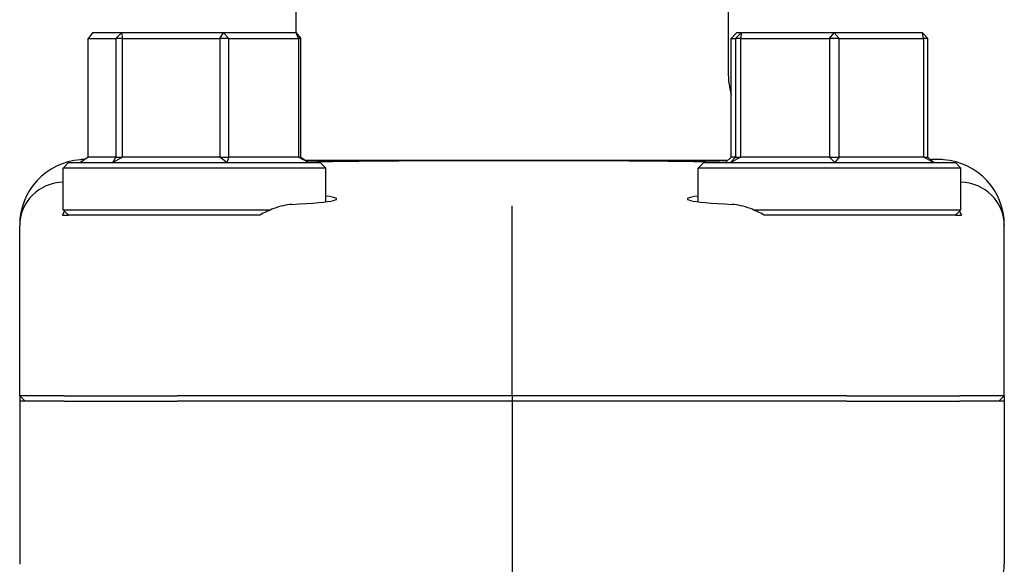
# Model space of a CAD drawing. Header units: inches. Extents: x 36 to 1719, y -84 to 1122.
# Tile 409 of 550: x 1419.69 to 1422.51, y 380.33 to 381.89. Entities that reach past the tile are written whole.
import ezdxf

# ---------------------------------------------------------------- set-up
doc = ezdxf.new("R2010")
doc.units = ezdxf.units.IN
doc.header["$LTSCALE"] = 48
doc.header["$MEASUREMENT"] = 0
doc.layers.add('Visible (ANSI)', color=7, linetype='Continuous', lineweight=30)

msp = doc.modelspace()

# ---------------------------------------------------------------- linework, layer by layer
at = {"layer": 'Visible (ANSI)'}
for p, q in [((1420.48162, 382.16438), (1420.48162, 381.84818)), ((1421.71662, 382.16438), (1421.71662, 381.73716)), ((1419.90125, 381.84818), (1419.88807, 381.83255)), ((1419.88807, 381.4938), (1419.88807, 381.83255)), ((1419.88807, 381.83255), (1419.9673, 381.83255)), ((1419.98414, 381.84818), (1419.90125, 381.84818)), ((1419.9673, 381.83255), (1419.98414, 381.84818)), ((1419.98679, 381.83255), (1419.9673, 381.83255)), ((1419.9673, 381.83255), (1419.9673, 381.4938)), ((1419.98414, 381.84818), (1419.98679, 381.83255)), ((1420.27483, 381.84818), (1419.98414, 381.84818)), ((1419.98679, 381.4938), (1419.98679, 381.83255)), ((1419.98679, 381.83255), (1420.26466, 381.83255)), ((1420.26466, 381.83255), (1420.27483, 381.84818)), ((1420.29066, 381.83255), (1420.26466, 381.83255)), ((1420.26466, 381.83255), (1420.26466, 381.4938)), ((1420.27483, 381.84818), (1420.29066, 381.83255)), ((1420.48263, 381.84818), (1420.27483, 381.84818)), ((1420.29066, 381.4938), (1420.29066, 381.83255)), ((1420.29066, 381.83255), (1420.4893, 381.83255)), ((1420.4893, 381.83255), (1420.48263, 381.84818)), ((1420.48263, 381.84818), (1420.49582, 381.83255)), ((1420.49582, 381.83255), (1420.4893, 381.83255)), ((1420.4893, 381.83255), (1420.4893, 381.4938)), ((1420.49582, 381.4938), (1420.49582, 381.83255)), ((1421.74062, 381.84818), (1421.7253, 381.83255)), ((1421.7253, 381.4938), (1421.7253, 381.83255)), ((1421.7253, 381.83255), (1421.73782, 381.83255)), ((1421.73782, 381.83255), (1421.75372, 381.84818)), ((1421.75237, 381.83255), (1421.73782, 381.83255)), ((1421.73782, 381.83255), (1421.73782, 381.4938)), ((1421.75372, 381.84818), (1421.74062, 381.84818)), ((1421.75372, 381.84818), (1421.75237, 381.83255)), ((1421.75237, 381.4938), (1421.75237, 381.83255)), ((1421.75237, 381.83255), (1422.00633, 381.83255)), ((1422.0194, 381.84818), (1421.75372, 381.84818)), ((1422.00633, 381.83255), (1422.0194, 381.84818)), ((1422.03337, 381.83255), (1422.00633, 381.83255)), ((1422.00633, 381.83255), (1422.00633, 381.4938)), ((1422.0194, 381.84818), (1422.03337, 381.83255)), ((1422.27198, 381.84818), (1422.0194, 381.84818)), ((1422.03337, 381.4938), (1422.03337, 381.83255)), ((1422.03337, 381.83255), (1422.2748, 381.83255)), ((1422.2748, 381.83255), (1422.27198, 381.84818)), ((1422.27198, 381.84818), (1422.2873, 381.83255)), ((1422.2873, 381.83255), (1422.2748, 381.83255)), ((1422.2748, 381.83255), (1422.2748, 381.4938)), ((1422.2873, 381.4938), (1422.2873, 381.83255)), ((1419.88807, 381.4938), (1419.86623, 381.47818)), ((1419.9673, 381.4938), (1419.88807, 381.4938)), ((1419.9591, 381.47818), (1419.9673, 381.4938)), ((1419.98679, 381.4938), (1419.9591, 381.47818)), ((1419.9673, 381.4938), (1419.98679, 381.4938)), ((1420.26466, 381.4938), (1419.98679, 381.4938)), ((1420.26466, 381.4938), (1420.29066, 381.4938)), ((1420.28481, 381.47818), (1420.26466, 381.4938)), ((1420.29066, 381.4938), (1420.28481, 381.47818)), ((1420.4893, 381.4938), (1420.29066, 381.4938)), ((1420.51765, 381.47818), (1420.4893, 381.4938)), ((1420.4893, 381.4938), (1420.49582, 381.4938)), ((1420.49582, 381.4938), (1420.51765, 381.47818)), ((1421.7253, 381.4938), (1421.70861, 381.47818)), ((1421.72329, 381.47818), (1421.73782, 381.4938)), ((1421.75237, 381.4938), (1421.72329, 381.47818)), ((1421.73782, 381.4938), (1421.7253, 381.4938)), ((1421.73782, 381.4938), (1421.75237, 381.4938)), ((1422.00633, 381.4938), (1421.75237, 381.4938)), ((1422.02098, 381.47818), (1422.00633, 381.4938)), ((1422.00633, 381.4938), (1422.03337, 381.4938)), ((1422.03337, 381.4938), (1422.02098, 381.47818)), ((1422.2748, 381.4938), (1422.03337, 381.4938)), ((1422.30398, 381.47818), (1422.2748, 381.4938)), ((1422.2748, 381.4938), (1422.2873, 381.4938)), ((1422.2873, 381.4938), (1422.30398, 381.47818)), ((1419.83257, 381.47818), (1419.81694, 381.46255)), ((1420.56694, 381.46255), (1419.81694, 381.46255)), ((1419.81694, 381.3438), (1419.81694, 381.46255)), ((1419.83257, 381.47818), (1420.55132, 381.47818)), ((1421.09902, 381.48443), (1420.50892, 381.48443)), ((1420.55132, 381.47818), (1420.56694, 381.46255)), ((1420.56694, 381.3662), (1420.56694, 381.46255)), ((1421.71529, 381.48443), (1421.09902, 381.48443)), ((1421.64692, 381.47818), (1421.6313, 381.46255)), ((1422.3813, 381.46255), (1421.6313, 381.46255)), ((1421.6313, 381.3662), (1421.6313, 381.46255)), ((1421.64692, 381.47818), (1422.36567, 381.47818)), ((1422.29464, 381.48693), (1422.29966, 381.48693)), ((1422.3173, 381.48693), (1422.29966, 381.48693)), ((1422.36567, 381.47818), (1422.3813, 381.46255)), ((1422.3813, 381.3438), (1422.3813, 381.46255)), ((1421.09912, 381.22955), (1421.09912, 381.35449)), ((1419.81517, 381.32818), (1419.83257, 381.32818)), ((1419.83257, 381.32818), (1419.81694, 381.3438)), ((1419.81694, 381.3438), (1420.41066, 381.3438)), ((1420.28023, 381.32818), (1419.83257, 381.32818)), ((1421.78758, 381.3438), (1422.3813, 381.3438)), ((1422.36567, 381.32818), (1421.91801, 381.32818)), ((1422.36567, 381.32818), (1422.3813, 381.3438)), ((1422.36567, 381.32818), (1422.38307, 381.32818)), ((1419.69287, 381.30032), (1419.69287, 381.29762)), ((1419.69287, 380.81255), (1419.69287, 381.29762)), ((1422.50537, 381.30032), (1422.50537, 381.29762)), ((1422.50537, 380.81255), (1422.50537, 381.29762)), ((1421.09912, 380.81255), (1421.09912, 381.22955)), ((1419.69287, 380.81255), (1419.69287, 380.79693)), ((1419.82022, 380.81255), (1419.69287, 380.81255)), ((1419.69287, 380.81255), (1419.70863, 380.79693)), ((1419.82022, 380.81255), (1420.14246, 380.81255)), ((1421.09912, 380.81255), (1420.14246, 380.81255)), ((1422.05578, 380.81255), (1421.09912, 380.81255)), ((1421.09912, 380.81255), (1421.09912, 380.79693)), ((1422.05578, 380.81255), (1422.37802, 380.81255)), ((1422.50537, 380.81255), (1422.37802, 380.81255)), ((1422.48961, 380.79693), (1422.50537, 380.81255)), ((1422.50537, 380.81255), (1422.50537, 380.79693)), ((1419.69287, 380.79693), (1419.69287, 380.33169)), ((1419.82022, 380.79693), (1419.69287, 380.79693)), ((1419.82022, 380.79693), (1420.14246, 380.79693)), ((1421.09912, 380.79693), (1420.14246, 380.79693)), ((1421.09912, 380.79693), (1421.09912, 380.02055)), ((1422.05578, 380.79693), (1421.09912, 380.79693)), ((1422.05578, 380.79693), (1422.37802, 380.79693)), ((1422.50537, 380.79693), (1422.37802, 380.79693)), ((1422.50537, 380.79693), (1422.50537, 380.33169))]:
    msp.add_line(p, q, dxfattribs=at)
for centre, major_axis, ratio, start_param, end_param in [((1419.88202, 381.29925), (0.18003, -0.0586), 0.9903423, 1.9649363, 3.4534494), ((1422.31622, 381.29925), (-0.18003, -0.0586), 0.9903423, 2.829736, 4.318249), ((1419.81897, 381.29676), (-0.1175, 0.04626), 0.9899206, 5.1001048, 6.6547973), ((1422.37927, 381.29676), (0.1175, 0.04626), 0.9899206, 5.9115734, 7.4662658), ((1420.19194, 381.37438), (0.40625, 0), 0.0524078, 5.4675538, 6.6779764), ((1422.0063, 381.37438), (0.40625, 0), 0.0524078, 2.7468015, 3.9572242), ((1422.37927, 380.3314), (-0.12504, -0.01646), 0.991106, 1.5707963, 3.0118441)]:
    msp.add_ellipse(centre, major_axis=major_axis, ratio=ratio, start_param=start_param, end_param=end_param, dxfattribs=at)
for points in [[(1421.71662, 381.73716), (1421.71662, 381.71503), (1421.71955, 381.69305), (1421.7253, 381.67178)], [(1419.87844, 381.48691), (1419.87445, 381.48686), (1419.87046, 381.48668), (1419.86648, 381.48638)], [(1422.33176, 381.48638), (1422.32678, 381.48676), (1422.32196, 381.48693), (1422.3173, 381.48693)], [(1419.81517, 381.32818), (1419.81709, 381.33215), (1419.81916, 381.33592), (1419.82132, 381.33943)], [(1422.37692, 381.33943), (1422.37908, 381.33592), (1422.38115, 381.33215), (1422.38307, 381.32818)]]:
    msp.add_open_spline(points, degree=3, dxfattribs=at)
for points, knots in [([(1420.51474, 381.48026), (1420.51988, 381.48039), (1420.5251, 381.48051), (1420.60154, 381.48223), (1420.68483, 381.48318), (1420.85248, 381.4841), (1420.93345, 381.48423), (1421.03204, 381.4843), (1421.0479, 381.4843), (1421.07325, 381.48431), (1421.08273, 381.48431), (1421.10079, 381.48431), (1421.10938, 381.48431), (1421.12919, 381.48431), (1421.14042, 381.48431), (1421.17409, 381.48429), (1421.19648, 381.48428), (1421.27451, 381.4842), (1421.32928, 381.4841), (1421.47389, 381.48349), (1421.55874, 381.48274), (1421.6602, 381.48084), (1421.68607, 381.48024), (1421.71009, 381.47956)], [4.286994, 4.286994, 4.286994, 4.286994, 4.3433226, 4.3433226, 5.1013156, 5.1013156, 5.7353123, 5.7353123, 5.8564738, 5.8564738, 5.9286995, 5.9286995, 5.9941278, 5.9941278, 6.0797236, 6.0797236, 6.2512222, 6.2512222, 6.6809245, 6.6809245, 7.4266324, 7.4266324, 7.7047488, 7.7047488, 7.7047488, 7.7047488]), ([(1420.47039, 381.35888), (1420.45452, 381.3581), (1420.43667, 381.35382), (1420.40517, 381.34187), (1420.39174, 381.33548), (1420.37883, 381.32818)], [0.53727464, 0.53727464, 0.53727464, 0.53727464, 0.70123165, 0.70123165, 0.81966305, 0.81966305, 0.81966305, 0.81966305]), ([(1421.81941, 381.32818), (1421.80651, 381.33547), (1421.7931, 381.34185), (1421.76161, 381.35382), (1421.74374, 381.3581), (1421.72785, 381.35888)], [1.49579577, 1.49579577, 1.49579577, 1.49579577, 1.61405233, 1.61405233, 1.77819273, 1.77819273, 1.77819273, 1.77819273])]:
    msp.add_open_spline(points, degree=3, knots=knots, dxfattribs=at)
for points, weights in [([(1420.37883, 381.32818), (1420.32976, 381.32818), (1420.28023, 381.32818)], [0.999903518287, 0.999901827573, 0.9999171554]), ([(1421.91801, 381.32818), (1421.86848, 381.32818), (1421.81941, 381.32818)], [0.999917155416, 0.999901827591, 0.999903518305])]:
    msp.add_rational_spline(points, weights, degree=2, dxfattribs=at)

doc.saveas('drawing.dxf')
